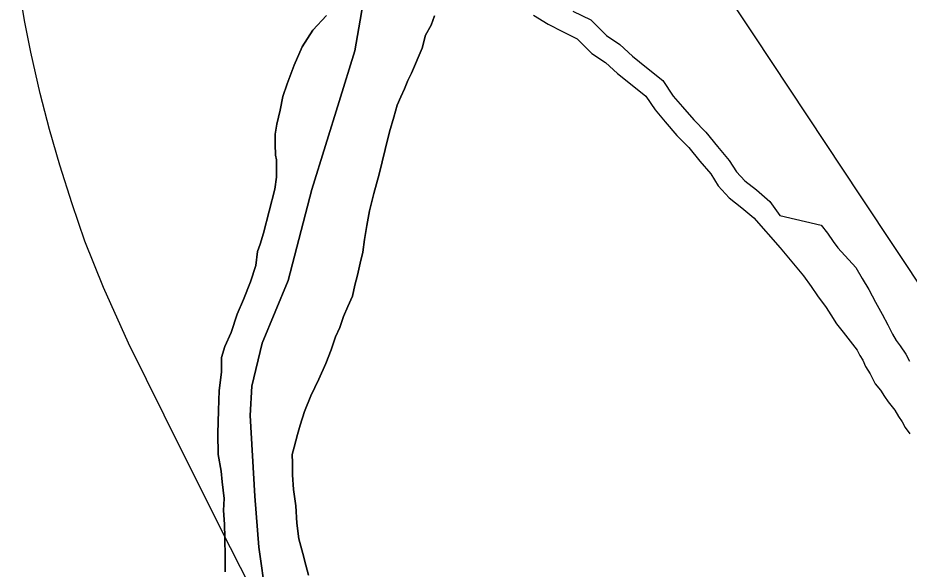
# Model space of a CAD drawing. Extents: x 2010165 to 2382125, y 1060529 to 1407316.
# Drawn here: x 2207063 to 2209016, y 1235438 to 1236646 of the extents above; entities that cross this region are included whole.
import ezdxf

# ---------------------------------------------------------------- set-up
doc = ezdxf.new("R2010")
doc.units = 0
for name, color, linetype in [('GM_X_City_Street', 7, 'Continuous'), ('GM_X_Corporation', 7, 'Continuous'), ('GM_X_Major_River', 7, 'Continuous'), ('GM_X_Minor_River', 7, 'Continuous'), ('GM_X_Rail_Line', 7, 'Continuous')]:
    doc.layers.add(name, color=color, linetype=linetype)

msp = doc.modelspace()

# ---------------------------------------------------------------- linework, layer by layer
at = {"layer": 'GM_X_City_Street'}
for points in [[(2208675.3, 1236608.3), (2208532.9, 1236823.1), (2208519.4, 1236845.6)], [(2208910.8, 1236253.4), (2208675.3, 1236608.3)], [(2210247.7, 1234418.4), (2209946.7, 1234802.1), (2209297.3, 1235669.5), (2209059.4, 1236029.3), (2208910.8, 1236253.4)]]:
    msp.add_lwpolyline(points, dxfattribs=at)
at = {"layer": 'GM_X_Corporation'}
for points in [[(2207828.2, 1236729.8), (2207801.9, 1236573.1), (2207767.1, 1236462.4), (2207707.1, 1236269.3), (2207655.3, 1236070.1), (2207598.7, 1235933.2), (2207575.7, 1235838.6), (2207572.4, 1235774.4), (2207582.4, 1235598), (2207591.6, 1235485.8), (2207606.8, 1235377.6)], [(2207606.8, 1235377.6), (2207591.6, 1235485.8), (2207582.4, 1235598), (2207572.4, 1235774.4), (2207575.7, 1235838.6), (2207598.7, 1235933.2), (2207655.3, 1236070.1), (2207707.1, 1236269.3), (2207767.1, 1236462.4), (2207801.9, 1236573.1), (2207828.2, 1236729.8)]]:
    msp.add_lwpolyline(points, dxfattribs=at)
at = {"layer": 'GM_X_Major_River'}
for points in [[(2207739.5, 1236651), (2207709.9, 1236618.5), (2207686.3, 1236582.1), (2207668.9, 1236541.8), (2207653.4, 1236501.5), (2207643.7, 1236473.2), (2207638.1, 1236443.1), (2207630.5, 1236412.9), (2207626.8, 1236390.8), (2207627.1, 1236368.7), (2207627.5, 1236344.6), (2207629.6, 1236334.6), (2207629.8, 1236316.6), (2207630.1, 1236296.5), (2207626.5, 1236270.4), (2207601.7, 1236173.8), (2207594, 1236149.6), (2207588.2, 1236133.5), (2207584.6, 1236103.3), (2207573.1, 1236067.1), (2207557.6, 1236028.8), (2207544, 1235996.5), (2207530.5, 1235956.2), (2207516.9, 1235925.9), (2207509.2, 1235901.8), (2207509.7, 1235869.7), (2207504.2, 1235829.5), (2207502.8, 1235785.3), (2207501.5, 1235735.1), (2207502.1, 1235689), (2207508.6, 1235652.9), (2207510.9, 1235628.9), (2207513.2, 1235610.9), (2207515.4, 1235592.8), (2207513.8, 1235566.7), (2207516.2, 1235536.7), (2207516.6, 1235506.6), (2207517.2, 1235464.4), (2207517.6, 1235432.3)], [(2207517.6, 1235432.3), (2207517.2, 1235464.4), (2207516.6, 1235506.6), (2207516.2, 1235536.7), (2207513.8, 1235566.7), (2207515.4, 1235592.8), (2207513.2, 1235610.9), (2207510.9, 1235628.9), (2207508.6, 1235652.9), (2207502.1, 1235689), (2207501.5, 1235735.1), (2207502.8, 1235785.3), (2207504.2, 1235829.5), (2207509.7, 1235869.7), (2207509.2, 1235901.8), (2207516.9, 1235925.9), (2207530.5, 1235956.2), (2207544, 1235996.5), (2207557.6, 1236028.8), (2207573.1, 1236067.1), (2207584.6, 1236103.3), (2207588.2, 1236133.5), (2207594, 1236149.6), (2207601.7, 1236173.8), (2207626.5, 1236270.4), (2207630.1, 1236296.5), (2207629.8, 1236316.6), (2207629.6, 1236334.6), (2207627.5, 1236344.6), (2207627.1, 1236368.7), (2207626.8, 1236390.8), (2207630.5, 1236412.9), (2207638.1, 1236443.1), (2207643.7, 1236473.2), (2207653.4, 1236501.5), (2207668.9, 1236541.8), (2207686.3, 1236582.1), (2207709.9, 1236618.5), (2207739.5, 1236651)], [(2207818.8, 1236132.2), (2207822.4, 1236160.4), (2207828, 1236190.5), (2207833.6, 1236222.7), (2207843.1, 1236260.9), (2207854.5, 1236303.2), (2207867.8, 1236357.6), (2207877.3, 1236395.8), (2207886.9, 1236428), (2207894.6, 1236454.2), (2207902.4, 1236472.3), (2207910.1, 1236490.5), (2207917.9, 1236508.7), (2207925.7, 1236524.8), (2207949, 1236579.3), (2207956.6, 1236607.4), (2207968.4, 1236629.7), (2207976.1, 1236649.8)], [(2207976.1, 1236649.8), (2207968.4, 1236629.7), (2207956.6, 1236607.4), (2207949, 1236579.3), (2207925.7, 1236524.8), (2207917.9, 1236508.7), (2207910.1, 1236490.5), (2207902.4, 1236472.3), (2207894.6, 1236454.2), (2207886.9, 1236428), (2207877.3, 1236395.8), (2207867.8, 1236357.6), (2207854.5, 1236303.2), (2207843.1, 1236260.9), (2207833.6, 1236222.7), (2207828, 1236190.5), (2207822.4, 1236160.4), (2207818.8, 1236132.2)], [(2207700.2, 1235424.5), (2207693.9, 1235446.5), (2207687.5, 1235472.5), (2207679, 1235504.5), (2207674.6, 1235538.6), (2207672, 1235576.7), (2207667.5, 1235612.7), (2207665.1, 1235644.8), (2207664.7, 1235670.9), (2207664.5, 1235688.9), (2207668.3, 1235705), (2207672.1, 1235719.1), (2207675.9, 1235733.2), (2207681.6, 1235753.3), (2207691.3, 1235783.6), (2207704.8, 1235817.8), (2207722.4, 1235854.2), (2207737.9, 1235888.5), (2207749.6, 1235918.7), (2207759.2, 1235946.9), (2207768.9, 1235967.1), (2207776.6, 1235991.3), (2207786.3, 1236013.5), (2207796.1, 1236035.6), (2207801.7, 1236059.8), (2207807.5, 1236081.9), (2207813.1, 1236108.1), (2207818.8, 1236132.2)], [(2207818.8, 1236132.2), (2207813.1, 1236108.1), (2207807.5, 1236081.9), (2207801.7, 1236059.8), (2207796.1, 1236035.6), (2207786.3, 1236013.5), (2207776.6, 1235991.3), (2207768.9, 1235967.1), (2207759.2, 1235946.9), (2207749.6, 1235918.7), (2207737.9, 1235888.5), (2207722.4, 1235854.2), (2207704.8, 1235817.8), (2207691.3, 1235783.6), (2207681.6, 1235753.3), (2207675.9, 1235733.2), (2207672.1, 1235719.1), (2207668.3, 1235705), (2207664.5, 1235688.9), (2207664.7, 1235670.9), (2207665.1, 1235644.8), (2207667.5, 1235612.7), (2207672, 1235576.7), (2207674.6, 1235538.6), (2207679, 1235504.5), (2207687.5, 1235472.5), (2207693.9, 1235446.5), (2207700.2, 1235424.5)]]:
    msp.add_lwpolyline(points, dxfattribs=at)
at = {"layer": 'GM_X_Minor_River'}
for points in [[(2208192.6, 1236651.9), (2208224.7, 1236631.9), (2208256.7, 1236615.9), (2208288.7, 1236599.9), (2208320.8, 1236567.9), (2208350.9, 1236547.9), (2208376.9, 1236523.9), (2208409, 1236497.9), (2208439, 1236473.9), (2208459.1, 1236443.9), (2208481.2, 1236417.9), (2208507.2, 1236387.9), (2208533.3, 1236361.8), (2208557.4, 1236331.8), (2208581.4, 1236303.8), (2208597.5, 1236277.8), (2208621.5, 1236251.7), (2208649.6, 1236229.8), (2208675.6, 1236207.7), (2208733.6, 1236141.7)], [(2208279, 1236660.7), (2208318.3, 1236641.1), (2208352.6, 1236606.8), (2208381.8, 1236587.4), (2208409.6, 1236561.8), (2208440.3, 1236536.9), (2208476.3, 1236508.2), (2208499.1, 1236474.1), (2208519.1, 1236450.5), (2208543.8, 1236422), (2208570.6, 1236395.3), (2208595.9, 1236363.8), (2208621.9, 1236333.4), (2208637.5, 1236308.1), (2208655.6, 1236288.6), (2208681.2, 1236268.6), (2208710.8, 1236243.6), (2208732.9, 1236212.9)], [(2208732.9, 1236212.9), (2208823, 1236191.7), (2208837.3, 1236173.8), (2208849.7, 1236155.9), (2208859.9, 1236142), (2208898.8, 1236098.4), (2208913.2, 1236074.5), (2208927.7, 1236050.6), (2208942.2, 1236022.7), (2208956.7, 1235996.8), (2208969.1, 1235972.9), (2208979.5, 1235952.9), (2208987.7, 1235939), (2208996, 1235927.1), (2209008.3, 1235909.2), (2209016.6, 1235893.2)], [(2208733.6, 1236141.7), (2208784.6, 1236080.7), (2208801.1, 1236056.8), (2208815.4, 1236036.9), (2208833.9, 1236011.1), (2208844.2, 1235995.1), (2208856.6, 1235975.2), (2208871, 1235957.4), (2208901.7, 1235917.6), (2208908, 1235905.7), (2208914.1, 1235895.7), (2208920.4, 1235881.8), (2208930.7, 1235865.8), (2208941.1, 1235843.9), (2208953.4, 1235830), (2208961.6, 1235816.1), (2208969.8, 1235804.1), (2208984.2, 1235786.2), (2208992.5, 1235772.3), (2209000.7, 1235760.4), (2209006.9, 1235748.4), (2209017.2, 1235734.5)]]:
    msp.add_lwpolyline(points, dxfattribs=at)
at = {"layer": 'GM_X_Rail_Line'}
msp.add_lwpolyline([(2208497.3, 1234039), (2208254.8, 1234322.8), (2208160.6, 1234442.3), (2208083.2, 1234544.6), (2208014, 1234638.8), (2207961.6, 1234714.1), (2207913.4, 1234788), (2207859.2, 1234874.9), (2207816.2, 1234945.4), (2207774.5, 1235015.9), (2207724.6, 1235105.4), (2207660.1, 1235227.5), (2207529.4, 1235484.6), (2207423.2, 1235695.7), (2207305.4, 1235933.1), (2207250.8, 1236054.8), (2207210.4, 1236156.7), (2207182, 1236238.4), (2207155.3, 1236322.7), (2207133, 1236400.9), (2207112.3, 1236480.1), (2207092.1, 1236570.4), (2207077.9, 1236640), (2207063.3, 1236729.9)], dxfattribs=at)

doc.saveas('drawing.dxf')
